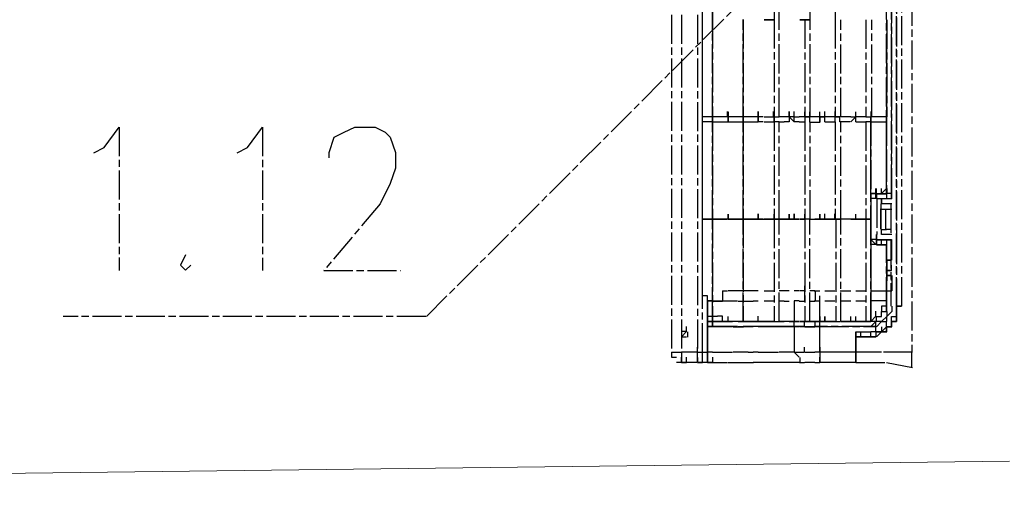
# Model space of a CAD drawing. Header units: millimetres. Extents: x -523 to 1404227, y -783705 to 1038705.
# Tile 501 of 508: x 909948 to 910763, y 236792 to 237188. Entities that reach past the tile are written whole.
import ezdxf

# ---------------------------------------------------------------- set-up
doc = ezdxf.new("R2010")
doc.units = ezdxf.units.MM
doc.linetypes.add('ACAD_ISO08W100', pattern=[36, 24, -3, 6, -3])
doc.layers.add('!!ELEKTRYKA', color=7, linetype='Continuous')

msp = doc.modelspace()

# ---------------------------------------------------------------- linework, layer by layer
at = {"layer": '!!ELEKTRYKA', "color": 252, "lineweight": 20}
msp.add_line((910767.7, 236822.51), (908237.7, 236791.84), dxfattribs=at)
at = {"layer": '!!ELEKTRYKA', "color": 252, "linetype": 'ACAD_ISO08W100', "lineweight": -3}
for points in [[(910509.24, 236904.17), (910509.24, 236908.46), (910509.24, 236904.17), (910509.24, 236908.46), (910509.24, 236912.68), (910513.41, 236912.68), (910513.41, 237983.7), (910513.41, 237987.92), (910513.41, 237992.21), (910509.24, 237992.21), (910513.41, 237992.21)], [(910509.24, 237992.21), (910509.24, 237987.92), (910509.24, 237983.7), (910509.24, 236912.68), (910509.24, 236916.91)], [(910492.02, 237988.05), (910487.85, 237988.05), (910487.85, 237983.76), (910487.85, 236912.74), (910487.85, 236908.52), (910492.02, 236908.52)], [(910487.85, 237983.76), (910492.02, 237983.76), (910496.18, 237983.76), (910496.18, 236912.74)], [(910678.35, 236950.84), (910678.35, 237818.68)], [(910686.68, 237818.68), (910686.68, 236912.74)], [(910670.02, 237204.78), (910670.02, 237209), (910670.02, 237043.94), (910670.02, 237399.56), (910670.02, 237403.78)], [(910665.77, 237043.92), (910665.77, 237395.25)], [(910517.55, 236955.04), (910517.55, 236959.26), (910513.38, 236959.26), (910513.38, 236963.49), (910513.38, 237348.73), (910513.38, 237352.95), (910517.55, 237352.95), (910517.55, 237357.18)], [(910602.46, 237107.41), (910602.46, 237187.83), (910602.46, 237268.3)], [(910623.28, 237268.3), (910623.28, 237187.83), (910623.28, 237107.41)], [(910547.19, 237107.44), (910547.19, 237187.87), (910547.19, 237107.44)], [(910598.28, 237187.75), (910594.12, 237187.75), (910598.28, 237187.75)], [(910598.26, 237187.78), (910598.26, 237107.39), (910602.42, 237107.39)], [(910598.26, 237187.78), (910602.42, 237187.78), (910598.26, 237187.78)], [(910627.99, 237107.39), (910627.99, 237187.78)], [(910648.8, 237187.78), (910648.8, 237107.39)], [(910653.56, 237107.39), (910653.56, 237187.78)], [(910521.71, 237107.45), (910517.55, 237107.45), (910513.38, 237107.45)], [(910543.08, 237107.46), (910534.16, 237107.46), (910534.16, 237111.74), (910534.16, 237107.46), (910529.99, 237107.46), (910521.66, 237107.46), (910521.66, 237111.74), (910521.66, 237107.46), (910521.66, 237111.74), (910521.66, 237107.46), (910521.66, 237111.74)], [(910521.66, 237103.23), (910521.66, 237107.46), (910521.66, 237103.23)], [(910534.16, 237107.46), (910534.16, 237111.74)], [(910534.77, 237103.12), (910534.77, 237107.35), (910534.77, 237103.12)], [(910547.22, 237107.41), (910543.05, 237107.41)], [(910547.19, 237103.21), (910547.19, 237107.44), (910547.19, 237103.21)], [(910555.52, 237107.44), (910547.19, 237107.44)], [(910559.64, 237107.5), (910555.47, 237107.5)], [(910563.78, 237107.53), (910559.61, 237107.53), (910559.61, 237111.75), (910559.61, 237107.53)], [(910563.78, 237103.3), (910559.61, 237103.3), (910559.61, 237107.53), (910559.61, 237103.3)], [(910564.44, 237107.35), (910568.61, 237107.35), (910572.77, 237107.35)], [(910572.11, 237107.53), (910572.11, 237111.75)], [(910572.72, 237107.41), (910572.72, 237111.64)], [(910572.72, 236942.3), (910572.72, 236938.08), (910576.89, 236938.08), (910576.89, 237022.72), (910576.89, 237103.19), (910572.72, 237103.19), (910572.72, 237107.41), (910572.72, 237103.19), (910572.72, 237022.72), (910572.72, 236938.08), (910576.89, 236938.08)], [(910581.05, 237107.5), (910576.89, 237107.5)], [(910589.33, 237103.25), (910585.17, 237107.47), (910585.17, 237103.25), (910581.01, 237103.25)], [(910585.17, 237107.47), (910581.01, 237107.47)], [(910589.31, 237107.5), (910585.15, 237107.5)], [(910593.45, 237103.31), (910589.29, 237103.31), (910589.29, 237107.53), (910589.29, 237111.75)], [(910589.29, 237107.53), (910593.45, 237107.53)], [(910589.36, 237107.53), (910589.36, 237111.75)], [(910597.76, 237107.44), (910593.6, 237107.44)], [(910602.42, 237103.1), (910602.42, 237107.39), (910598.26, 237107.39), (910598.26, 237103.1)], [(910606.56, 237107.41), (910602.4, 237107.41), (910602.4, 237111.64)], [(910610.74, 237107.39), (910606.58, 237107.39)], [(910610.68, 237107.47), (910610.68, 237111.69)], [(910614.84, 237103.19), (910614.84, 237107.47), (910610.68, 237107.47), (910610.68, 237103.19), (910610.68, 237107.47), (910614.84, 237107.47)], [(910623.14, 237107.5), (910614.82, 237107.5), (910614.82, 237111.72)], [(910623.1, 237111.78), (910623.1, 237107.56), (910627.26, 237107.56)], [(910635.58, 237103.28), (910627.26, 237103.28), (910627.26, 237107.56), (910623.1, 237107.56), (910623.1, 237103.28)], [(910636.25, 237107.38), (910627.93, 237107.38), (910627.93, 237111.6)], [(910640.37, 237103.16), (910640.37, 237107.44), (910636.21, 237103.16)], [(910636.21, 237107.44), (910640.37, 237107.44)], [(910648.67, 237107.41), (910640.35, 237107.41), (910640.35, 237111.69)], [(910648.63, 237107.46), (910652.79, 237107.46), (910652.79, 237103.24), (910648.63, 237103.24), (910648.63, 237022.83), (910652.79, 237022.83), (910648.63, 237022.83)], [(910652.77, 237111.77), (910652.77, 237107.49), (910652.77, 237103.27)], [(910652.77, 237044.02), (910652.77, 237039.8), (910652.77, 237044.02), (910656.93, 237044.02), (910652.77, 237044.02), (910652.77, 237039.8), (910652.77, 237107.49), (910652.77, 237022.86), (910652.77, 236938.18), (910652.77, 237005.93), (910652.77, 237010.14), (910652.77, 237005.93), (910652.77, 237010.14), (910652.77, 237005.93)], [(910665.59, 237107.44), (910653.09, 237107.44)], [(910521.71, 237103.17), (910517.55, 237103.17), (910513.38, 237103.17)], [(910521.66, 237022.83), (910521.66, 237103.23), (910521.66, 237022.83)], [(910521.66, 237103.23), (910529.99, 237103.23), (910534.16, 237103.23), (910543.08, 237103.23)], [(910543.05, 237103.18), (910547.22, 237103.18)], [(910547.19, 237022.78), (910547.19, 237103.21), (910547.19, 237022.78)], [(910547.19, 237103.21), (910555.52, 237103.21)], [(910555.47, 237103.27), (910559.64, 237103.27)], [(910572.77, 237103.13), (910568.61, 237103.13), (910564.44, 237103.13)], [(910576.89, 237103.27), (910581.05, 237103.27)], [(910593.6, 237103.21), (910597.76, 237103.21)], [(910598.3, 237103.19), (910598.3, 237022.72)], [(910602.4, 237103.13), (910606.56, 237103.13)], [(910602.46, 237022.72), (910602.46, 237103.19)], [(910606.58, 237103.1), (910610.74, 237103.1)], [(910614.82, 237103.22), (910623.14, 237103.22)], [(910623.28, 237103.19), (910623.28, 237022.72)], [(910628.04, 237022.72), (910628.04, 237103.19)], [(910640.35, 237103.19), (910648.67, 237103.19)], [(910652.79, 237043.99), (910652.79, 237103.24)], [(910653.09, 237103.21), (910665.59, 237103.21)], [(910656.99, 237039.71), (910656.99, 237043.93), (910656.99, 237048.15)], [(910657.03, 237043.95), (910657.03, 237048.23)], [(910661.76, 237043.85), (910657.6, 237043.85), (910657.6, 237048.07)], [(910665.92, 237048.07), (910665.92, 237043.85), (910661.76, 237043.85), (910657.6, 237043.85), (910665.92, 237043.85)], [(910665.9, 237048.1), (910661.74, 237043.88), (910661.74, 237048.1)], [(910665.88, 237048.13), (910665.88, 237052.34)], [(910670.02, 237043.94), (910670.02, 237048.16)], [(910652.77, 237039.8), (910652.77, 237010.14), (910652.77, 237039.8)], [(910656.93, 237039.8), (910652.77, 237039.8)], [(910670.08, 237039.63), (910657.6, 237039.63)], [(910657.74, 237039.63), (910657.74, 237009.95)], [(910670.06, 237035.38), (910661.74, 237035.38), (910661.74, 237039.66), (910661.74, 237035.38)], [(910670.04, 237043.91), (910670.04, 237039.69), (910670.04, 237043.91), (910665.88, 237043.91), (910665.88, 237039.69)], [(910674.16, 237043.97), (910674.16, 237039.69), (910674.16, 237031.25)], [(910661.09, 237035.52), (910661.09, 237014.36), (910661.09, 237031.3)], [(910661.74, 237031.16), (910665.9, 237031.16), (910670.06, 237031.16)], [(910665.25, 237014.36), (910665.25, 237031.3)], [(910669.41, 237035.52), (910669.41, 237010.14)], [(910669.41, 237031.3), (910669.41, 237014.36)], [(910521.66, 237022.83), (910529.99, 237022.83), (910534.16, 237022.83), (910529.99, 237022.83), (910521.66, 237022.83), (910521.66, 237027.06)], [(910521.66, 236942.38), (910521.66, 237022.83), (910521.66, 236942.38)], [(910547.22, 237022.74), (910543.05, 237022.74), (910547.22, 237022.74)], [(910547.19, 237022.78), (910555.52, 237022.78), (910547.19, 237022.78), (910547.19, 237027)], [(910547.19, 236938.12), (910547.19, 237022.78), (910547.19, 236938.12)], [(910563.78, 237022.88), (910559.61, 237022.88), (910559.61, 237027.1), (910559.61, 237022.88), (910563.78, 237022.88), (910567.94, 237022.88), (910572.11, 237022.88)], [(910576.94, 237022.71), (910572.77, 237022.71), (910568.61, 237022.71), (910564.44, 237022.71)], [(910572.72, 237022.72), (910576.89, 237022.72)], [(910589.33, 237022.78), (910585.17, 237022.78), (910581.01, 237022.78), (910585.17, 237022.78)], [(910585.15, 237022.81), (910589.31, 237022.81)], [(910589.29, 237022.85), (910593.45, 237022.85), (910589.29, 237022.85), (910589.29, 237027.07)], [(910602.42, 237022.71), (910598.26, 237022.71), (910598.26, 237026.93)], [(910602.42, 236938.04), (910602.42, 237022.71), (910598.26, 237022.71), (910598.26, 236938.04)], [(910601.88, 237022.84), (910606.04, 237022.84)], [(910602.4, 237022.74), (910606.56, 237022.74)], [(910610.7, 237022.78), (910606.54, 237022.78), (910610.7, 237022.78)], [(910610.68, 237022.81), (910610.68, 237027.03)], [(910614.82, 237022.78), (910614.82, 237027.06)], [(910623.1, 237022.84), (910623.1, 237027.07)], [(910635.58, 237022.84), (910627.26, 237022.84), (910623.1, 237022.84), (910627.26, 237022.84)], [(910623.83, 237022.71), (910623.83, 236938.04)], [(910636.24, 237022.81), (910627.33, 237022.81)], [(910627.93, 237022.67), (910627.93, 237026.89)], [(910627.99, 236938.04), (910627.99, 237022.71)], [(910640.37, 237022.74), (910636.21, 237022.74), (910640.37, 237022.74), (910648.69, 237022.74)], [(910648.67, 237022.77), (910640.35, 237022.77), (910640.35, 237026.99)], [(910648.8, 237022.71), (910648.8, 236938.04)], [(910652.77, 237022.86), (910652.77, 237027.08)], [(910670.06, 237010.01), (910661.74, 237010.01), (910661.74, 237014.22), (910665.9, 237014.22)], [(910670.04, 237014.26), (910665.88, 237014.26)], [(910674.16, 237014.32), (910674.16, 237005.82), (910674.16, 237010.1)], [(910656.93, 237005.93), (910652.77, 237005.93), (910652.77, 237010.14), (910652.77, 236938.18), (910656.93, 236942.4), (910656.93, 236946.67)], [(910665.92, 237001.54), (910665.92, 237005.75), (910657.6, 237005.75), (910657.6, 237001.54), (910657.6, 237005.75), (910657.6, 237009.97), (910657.6, 237005.75), (910657.6, 237009.97), (910657.6, 237005.75), (910657.6, 237009.97)], [(910669.41, 237005.93), (910669.41, 236950.89)], [(910657.6, 237001.54), (910657.6, 237005.75), (910670.08, 237005.75)], [(910661.74, 237001.51), (910661.74, 237005.79)], [(910665.88, 237005.82), (910670.04, 237005.82)], [(910665.88, 236988.88), (910665.88, 237001.54), (910665.88, 236980.39), (910665.88, 236950.73), (910665.88, 237001.54)], [(910670.02, 237005.85), (910670.02, 236988.91), (910670.02, 236993.13)], [(910670.04, 236988.88), (910665.88, 236988.88), (910670.04, 236988.88)], [(910666.04, 236988.82), (910666.04, 236971.87)], [(910670.02, 236980.42), (910670.02, 236984.64)], [(910670.04, 236971.95), (910670.04, 236976.17), (910665.88, 236976.17), (910670.04, 236976.17)], [(910670.07, 236976.17), (910670.07, 236963.51)], [(910598.26, 236963.43), (910598.26, 236967.65)], [(910665.91, 236971.95), (910665.91, 236950.79)], [(910517.52, 236955.07), (910521.69, 236955.07), (910517.52, 236955.07), (910517.52, 236959.3)], [(910529.94, 236963.58), (910534.11, 236963.58)], [(910530.06, 236963.6), (910530.06, 236955.09)], [(910543.1, 236963.41), (910534.77, 236963.41)], [(910547.22, 236963.48), (910543.05, 236963.48)], [(910555.52, 236963.52), (910547.19, 236963.52)], [(910559.64, 236963.53), (910555.47, 236963.53)], [(910564.44, 236963.4), (910568.61, 236963.4), (910572.77, 236963.4)], [(910581.05, 236963.53), (910576.89, 236963.53)], [(910585.17, 236963.55), (910581.01, 236963.55)], [(910593.49, 236963.55), (910589.33, 236963.55)], [(910598.28, 236963.39), (910594.12, 236963.39)], [(910597.79, 236963.48), (910597.79, 236955.04)], [(910606.56, 236963.46), (910602.4, 236963.46)], [(910605.94, 236963.56), (910610.69, 236963.56)], [(910606.71, 236963.48), (910606.71, 236955.04)], [(910610.68, 236916.92), (910610.68, 236912.7), (910610.68, 236933.86), (910610.68, 236938.08), (910614.84, 236938.08), (910610.68, 236938.08), (910610.68, 236955.03), (910610.68, 236959.25)], [(910614.82, 236963.57), (910623.14, 236963.57)], [(910627.3, 236963.57), (910636.22, 236963.57)], [(910640.35, 236963.51), (910648.67, 236963.51)], [(910652.77, 236963.55), (910665.25, 236963.55)], [(910665.35, 236963.57), (910670.11, 236963.57)], [(910534.16, 236955.05), (910529.99, 236955.05), (910521.66, 236955.05), (910529.99, 236955.05)], [(910534.23, 236955.09), (910542.56, 236955.09)], [(910543.05, 236955.04), (910547.22, 236955.04)], [(910547.19, 236955.01), (910555.52, 236955.01)], [(910555.47, 236955.09), (910559.64, 236955.09)], [(910572.77, 236954.96), (910568.61, 236954.96), (910564.44, 236954.96)], [(910576.89, 236955.09), (910581.05, 236955.09)], [(910581.01, 236955.04), (910585.17, 236955.04)], [(910593.45, 236955.11), (910589.29, 236955.11), (910589.29, 236938.16)], [(910593.6, 236955.01), (910597.76, 236955.01)], [(910602.4, 236954.96), (910606.56, 236954.96)], [(910605.94, 236955.11), (910610.69, 236955.11)], [(910623.14, 236955.06), (910614.82, 236955.06)], [(910636.24, 236955.03), (910627.33, 236955.03)], [(910648.67, 236955.01), (910640.35, 236955.01)], [(910665.25, 236955.11), (910652.77, 236955.11)], [(910665.9, 236950.76), (910661.74, 236950.76), (910661.74, 236946.48)], [(910665.88, 236950.73), (910665.88, 236955.01)], [(910665.88, 236946.52), (910665.88, 236950.73), (910665.88, 236946.52)], [(910670.06, 236950.76), (910670.06, 236946.48)], [(910674.16, 236950.8), (910678.32, 236950.8), (910674.16, 236950.8)], [(910521.69, 236942.34), (910517.52, 236942.34), (910517.52, 236938.11), (910517.52, 236933.89), (910525.85, 236933.89)], [(910525.83, 236942.38), (910521.66, 236942.38), (910521.66, 236946.6)], [(910525.83, 236938.15), (910521.66, 236938.15), (910529.99, 236938.15), (910534.16, 236938.15), (910529.99, 236938.15), (910521.66, 236938.15), (910521.66, 236942.38), (910521.66, 236938.15)], [(910525.8, 236938.19), (910529.97, 236938.19), (910529.97, 236942.41), (910525.8, 236942.41)], [(910534.77, 236938), (910534.77, 236942.23)], [(910547.19, 236938.12), (910547.19, 236942.34)], [(910559.61, 236938.17), (910567.94, 236938.17), (910572.11, 236938.17), (910559.61, 236938.17), (910559.61, 236942.39)], [(910636.21, 236938.1), (910640.37, 236938.1), (910636.21, 236938.1), (910636.21, 236942.32)], [(910640.35, 236938.07), (910640.35, 236942.35)], [(910657.6, 236938.01), (910657.6, 236942.23), (910661.76, 236942.23), (910661.76, 236946.45), (910665.92, 236946.45), (910665.92, 236942.23), (910661.76, 236938.01), (910657.6, 236938.01), (910657.6, 236942.23), (910661.76, 236942.23), (910661.76, 236946.45)], [(910657.6, 236933.79), (910661.76, 236938.01), (910665.92, 236938.01), (910665.92, 236942.23), (910670.08, 236946.45)], [(910674.18, 236938.11), (910670.02, 236938.11), (910674.18, 236938.11), (910670.02, 236938.11), (910670.02, 236933.83), (910670.02, 236938.11), (910670.02, 236942.33), (910674.18, 236942.33)], [(910670.04, 236938.08), (910670.04, 236942.3)], [(910674.16, 236946.58), (910674.16, 236942.36), (910674.16, 236946.58), (910674.16, 236942.36)], [(910674.16, 236942.36), (910674.16, 236938.09), (910674.16, 236942.36)], [(910500.3, 236929.73), (910500.3, 236933.95)], [(910521.69, 236933.89), (910517.52, 236933.89), (910517.52, 236938.11)], [(910521.69, 236938.11), (910517.52, 236938.11), (910521.69, 236938.11)], [(910517.52, 236912.7), (910517.52, 236933.89), (910517.52, 236912.7)], [(910534.16, 236933.93), (910529.99, 236933.93), (910521.66, 236933.93), (910521.66, 236938.15), (910521.66, 236933.93)], [(910525.83, 236933.93), (910538.32, 236933.93)], [(910542.56, 236938.18), (910534.23, 236938.18), (910538.39, 236938.18)], [(910542.56, 236933.95), (910534.23, 236933.95)], [(910543.08, 236938.04), (910547.24, 236938.04), (910538.91, 236938.04)], [(910538.94, 236933.78), (910547.27, 236933.78), (910543.1, 236933.78)], [(910555.52, 236938.12), (910547.19, 236938.12), (910555.52, 236938.12)], [(910559.69, 236933.89), (910547.19, 236933.89), (910555.52, 236933.89)], [(910559.64, 236938.13), (910555.47, 236938.13), (910559.64, 236938.13)], [(910563.8, 236933.91), (910555.47, 236933.91)], [(910559.61, 236933.95), (910567.94, 236933.95), (910563.78, 236933.95)], [(910585.22, 236933.91), (910576.89, 236933.91), (910567.97, 236933.91), (910581.05, 236933.91)], [(910572.13, 236938.13), (910581.05, 236938.13)], [(910585.22, 236938.13), (910576.89, 236938.13)], [(910589.33, 236933.87), (910589.33, 236938.09), (910585.17, 236938.09), (910581.01, 236938.09)], [(910581.01, 236933.87), (910589.33, 236933.87), (910593.49, 236933.87)], [(910585.15, 236938.13), (910589.31, 236938.13), (910593.47, 236938.13), (910589.31, 236938.13)], [(910593.47, 236933.91), (910589.31, 236933.91), (910585.15, 236933.91)], [(910589.29, 236933.94), (910589.29, 236912.77), (910593.45, 236912.77), (910597.61, 236912.77)], [(910597.76, 236933.89), (910593.6, 236933.89)], [(910598.28, 236938), (910594.12, 236938), (910598.28, 236938)], [(910598.28, 236933.78), (910594.12, 236933.78)], [(910597.79, 236933.85), (910597.79, 236938.08)], [(910610.69, 236933.94), (910605.94, 236933.94)], [(910610.7, 236938.11), (910606.54, 236938.11), (910610.7, 236938.11)], [(910610.7, 236933.83), (910606.54, 236933.83)], [(910606.71, 236933.85), (910606.71, 236938.08)], [(910652.89, 236933.86), (910610.68, 236933.86), (910652.89, 236933.86)], [(910623.14, 236938.12), (910614.82, 236938.12), (910627.3, 236938.12)], [(910623.1, 236938.19), (910627.26, 236938.19)], [(910636.25, 236938.02), (910627.93, 236938.02), (910636.25, 236938.02)], [(910648.67, 236938.07), (910640.35, 236938.07), (910652.83, 236938.07)], [(910652.79, 236938.14), (910648.63, 236938.14)], [(910656.93, 236933.96), (910656.93, 236938.18), (910652.77, 236938.18)], [(910652.77, 236933.96), (910656.93, 236938.18)], [(910652.77, 236933.96), (910656.93, 236933.96), (910652.77, 236933.96)], [(910657.05, 236929.64), (910657.05, 236933.86)], [(910670.06, 236933.82), (910665.9, 236933.82), (910670.06, 236933.82), (910665.9, 236933.82), (910661.74, 236929.55)], [(910661.91, 236929.55), (910661.91, 236933.78)], [(910665.88, 236933.8), (910665.88, 236929.58), (910665.88, 236933.8)], [(910670.04, 236933.8), (910665.88, 236933.8)], [(910665.9, 236933.82), (910665.9, 236938.04)], [(910670.02, 236933.83), (910670.02, 236938.11)], [(910496.13, 236925.5), (910500.3, 236929.73), (910496.13, 236929.73), (910496.13, 236925.5), (910500.3, 236925.5)], [(910500.96, 236929.57), (910500.96, 236925.28)], [(910640.35, 236929.63), (910640.35, 236925.41), (910640.35, 236929.63), (910644.51, 236929.63), (910652.83, 236929.63)], [(910640.35, 236921.19), (910640.35, 236925.41)], [(910652.83, 236925.41), (910640.35, 236925.41), (910652.83, 236925.41)], [(910644.49, 236925.45), (910644.49, 236929.67)], [(910652.77, 236925.46), (910652.77, 236929.74), (910656.93, 236929.74), (910656.93, 236925.46), (910652.77, 236925.46), (910656.93, 236925.46)], [(910657.6, 236929.51), (910661.76, 236929.51), (910657.6, 236929.51)], [(910661.76, 236929.51), (910657.6, 236925.29)], [(910661.21, 236929.64), (910665.97, 236929.64)], [(910597.79, 236912.67), (910597.79, 236916.9)], [(910661.75, 236912.69), (910640.35, 236912.69), (910640.35, 236916.91)], [(910487.85, 236912.74), (910492.02, 236912.74), (910496.18, 236912.74), (910496.18, 236908.52), (910496.18, 236904.23)], [(910508.63, 236912.76), (910496.13, 236912.76)], [(910496.13, 236904.31), (910496.13, 236908.54)], [(910508.63, 236904.31), (910500.3, 236904.31), (910500.3, 236908.54)], [(910517.55, 236904.21), (910513.38, 236904.21), (910513.38, 236908.44), (910513.38, 236912.66), (910517.55, 236912.66)], [(910521.71, 236904.21), (910517.55, 236904.21), (910513.38, 236904.21), (910513.38, 236908.44)], [(910517.55, 236908.44), (910517.55, 236904.21), (910513.38, 236904.21)], [(910521.69, 236912.7), (910517.52, 236912.7), (910517.52, 236908.48), (910517.52, 236904.25), (910517.52, 236908.48), (910517.52, 236912.7)], [(910517.56, 236904.31), (910517.56, 236908.54)], [(910521.66, 236912.74), (910525.83, 236912.74), (910534.16, 236912.74), (910538.32, 236912.74)], [(910521.66, 236908.51), (910521.66, 236904.29), (910534.16, 236904.29)], [(910543.11, 236912.7), (910538.95, 236912.7)], [(910547.27, 236912.6), (910543.1, 236912.6)], [(910551.38, 236912.67), (910547.22, 236912.67)], [(910551.33, 236912.75), (910555.5, 236912.75)], [(910559.64, 236912.73), (910555.47, 236912.73)], [(910559.61, 236912.77), (910563.78, 236912.77), (910567.94, 236912.77), (910576.27, 236912.77)], [(910585.22, 236912.73), (910576.89, 236912.73)], [(910593.47, 236908.51), (910589.31, 236912.73), (910585.15, 236912.73)], [(910594.12, 236908.39), (910594.12, 236904.1)], [(910598.26, 236912.64), (910602.42, 236912.64), (910606.58, 236912.64)], [(910610.7, 236912.66), (910606.54, 236912.66)], [(910623.16, 236912.7), (910614.84, 236912.7), (910610.68, 236912.7), (910610.68, 236908.48), (910610.68, 236904.25)], [(910619, 236904.25), (910610.68, 236904.25), (910610.68, 236908.48)], [(910639.74, 236912.81), (910631.42, 236912.81), (910623.1, 236912.81)], [(910687.29, 236912.61), (910661.74, 236912.61)], [(910686.58, 236912.82), (910686.58, 236908.54), (910686.58, 236904.33), (910686.58, 236900.11)], [(910500.32, 236904.27), (910496.16, 236904.27), (910491.99, 236904.27)], [(910513.41, 236904.17), (910509.24, 236904.17), (910513.41, 236904.17)], [(910517.52, 236904.25), (910521.69, 236904.25), (910517.52, 236904.25)], [(910534.77, 236904.15), (910543.1, 236904.15)], [(910543.05, 236904.22), (910555.55, 236904.22)], [(910581.05, 236904.28), (910567.97, 236904.28), (910555.47, 236904.28)], [(910593.49, 236904.25), (910581.01, 236904.25)], [(910593.62, 236904.22), (910597.79, 236904.22)], [(910606.58, 236904.14), (910602.42, 236904.14), (910598.26, 236904.14)], [(910606.54, 236904.22), (910610.7, 236904.22)], [(910640.36, 236904.27), (910631.44, 236904.27), (910627.28, 236904.27), (910618.96, 236904.27)], [(910640.35, 236904.25), (910665.91, 236904.25)], [(910665.9, 236904.17), (910687.29, 236899.95)]]:
    msp.add_lwpolyline(points, dxfattribs=at)
for points in [[(910674.16, 237818.7), (910674.16, 237873.72), (910674.16, 237945.67), (910674.16, 236950.8)], [(910521.66, 237187.91), (910521.66, 237268.37), (910521.66, 237187.91), (910521.66, 237107.46)], [(910572.72, 237107.41), (910576.89, 237107.41), (910576.89, 237187.83), (910576.89, 237268.3), (910572.72, 237268.3), (910572.72, 237272.53), (910572.72, 237268.3), (910572.72, 237187.83)], [(910564.44, 237187.78), (910568.61, 237187.78), (910572.77, 237187.78), (910568.61, 237187.78)], [(910666.04, 237187.78), (910666.04, 237107.39)], [(910534.77, 237111.57), (910534.77, 237107.35)], [(910547.19, 237111.66), (910547.19, 237107.44)], [(910559.64, 237111.72), (910559.64, 237107.5)], [(910572.13, 237111.72), (910572.13, 237107.5)], [(910585.15, 237111.72), (910585.15, 237107.5)], [(910585.19, 237111.75), (910585.19, 237107.53)], [(910598.26, 237111.61), (910598.26, 237107.39)], [(910665.88, 237107.37), (910665.88, 237077.78), (910665.88, 237048.13), (910665.88, 237073.56), (910665.88, 237103.15)], [(910657.6, 237043.85), (910657.6, 237039.63)], [(910513.38, 237022.76), (910517.55, 237022.76), (910521.71, 237022.76), (910517.55, 237022.76)], [(910521.66, 237027.06), (910521.66, 237022.83)], [(910534.77, 237026.9), (910534.77, 237022.67), (910543.1, 237022.67), (910534.77, 237022.67), (910534.77, 237026.9), (910534.77, 237022.67)], [(910555.47, 237022.84), (910559.64, 237022.84)], [(910572.72, 237026.94), (910572.72, 237022.72)], [(910576.89, 237022.84), (910581.05, 237022.84)], [(910585.15, 237027.04), (910585.15, 237022.81)], [(910589.29, 237027.07), (910589.29, 237022.85)], [(910594.12, 237022.68), (910598.28, 237022.68)], [(910610.68, 237027.03), (910610.68, 237022.81), (910614.84, 237022.81), (910610.68, 237022.81)], [(910614.82, 237022.78), (910623.14, 237022.78)], [(910656.93, 237001.71), (910652.77, 237001.71), (910652.77, 237005.93)], [(910665.92, 237001.54), (910661.76, 237001.54), (910657.6, 237001.54), (910661.76, 237001.54)], [(910665.88, 236980.39), (910670.04, 236980.39)], [(910521.69, 236933.89), (910517.52, 236933.89), (910517.52, 236955.07), (910517.52, 236933.89)], [(910674.16, 236950.8), (910674.16, 236946.58), (910674.16, 236950.8), (910674.16, 236946.58)], [(910521.66, 236942.38), (910521.66, 236938.15)], [(910610.68, 236942.36), (910610.68, 236938.08)], [(910614.82, 236942.34), (910614.82, 236938.12)], [(910598.26, 236938.04), (910602.42, 236938.04), (910606.58, 236938.04), (910602.42, 236938.04)], [(910606.58, 236933.81), (910602.42, 236933.81), (910598.26, 236933.81), (910602.42, 236933.81)], [(910640.35, 236904.25), (910640.35, 236908.47), (910640.35, 236912.69), (910640.35, 236925.41), (910640.35, 236912.69), (910640.35, 236908.47)], [(910665.9, 236929.55), (910661.74, 236929.55)], [(910517.52, 236908.48), (910517.52, 236904.25)], [(910640.35, 236908.47), (910640.35, 236904.25)], [(910500.3, 236904.31), (910496.13, 236904.31)]]:
    msp.add_lwpolyline(points, close=True, dxfattribs=at)
at = {"layer": '!!ELEKTRYKA', "color": 1, "linetype": 'ACAD_ISO08W100', "lineweight": -3}
for points in [[(910284.97, 236942.27), (910585.64, 237242.81)], [(910009.64, 237077.75), (910018.02, 237082), (910030.58, 237098.93), (910030.58, 236980.42)], [(910128.33, 237077.75), (910136.7, 237081.99), (910149.24, 237098.9), (910149.24, 236980.35)], [(910204.28, 237073.57), (910204.28, 237077.81), (910208.46, 237090.52), (910216.82, 237094.7), (910225.77, 237098.94), (910242.49, 237098.94), (910250.85, 237094.7), (910255.03, 237090.52), (910259.21, 237077.81), (910259.21, 237065.09), (910255.03, 237052.37), (910246.67, 237035.47), (910200.1, 236980.42), (910263.39, 236980.42)], [(910085.59, 236993.15), (910081.41, 236984.72), (910085.59, 236980.48), (910089.78, 236984.72)], [(910284.51, 236942.32), (909984.11, 236942.32)]]:
    msp.add_lwpolyline(points, dxfattribs=at)

doc.saveas('drawing.dxf')
